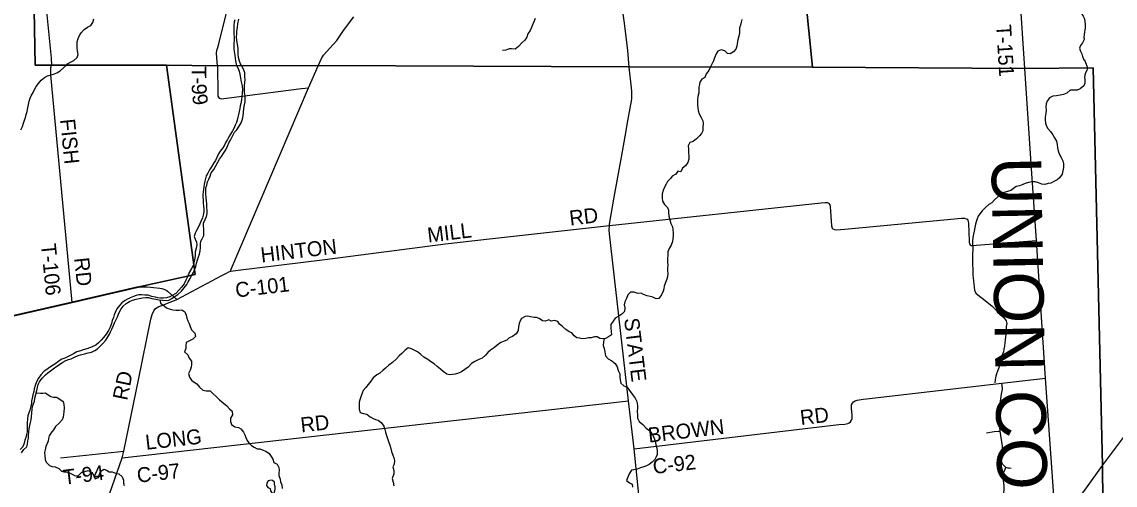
# Model space of a CAD drawing. Extents: x 114843 to 284848, y 317643 to 566895.
# Drawn here: x 136236 to 158202, y 481317 to 490618 of the extents above; entities that cross this region are included whole.
import ezdxf

# ---------------------------------------------------------------- set-up
doc = ezdxf.new("R2010")
doc.units = 0
for name, color, linetype in [('GM_X_County', 7, 'Continuous'), ('GM_X_County_Road', 7, 'Continuous'), ('GM_X_County_Road_Text', 7, 'Continuous'), ('GM_X_County_Text', 7, 'Continuous'), ('GM_X_Minor_Lake', 7, 'Continuous'), ('GM_X_Minor_River', 7, 'Continuous'), ('GM_X_Township', 7, 'Continuous'), ('GM_X_Township_Road', 7, 'Continuous'), ('GM_X_Township_Road_Text', 7, 'Continuous'), ('GM_X_US_Route', 7, 'Continuous')]:
    doc.layers.add(name, color=color, linetype=linetype)

msp = doc.modelspace()

# ---------------------------------------------------------------- linework, layer by layer
at = {"layer": 'GM_X_County'}
for points in [[(136297, 532875), (136236, 529293), (136242, 527957), (136280, 524338), (136281, 522432), (136288, 520305), (136273, 520161), (136254, 519186), (136279, 515744), (136319, 503545), (136432, 496959), (136461, 491962), (136500, 489751), (136828, 489751), (139139, 489746), (140166, 489732), (142185, 489740), (148438, 489714), (152124, 489710), (156387, 489683), (157758, 489695), (157950, 481710), (157971, 479550)], [(157971, 479550), (157950, 481710), (157758, 489695), (156387, 489683), (152124, 489710), (148438, 489714), (142185, 489740), (140166, 489732), (139139, 489746), (136828, 489751), (136500, 489751), (136461, 491962), (136432, 496959), (136319, 503545), (136279, 515744), (136254, 519186), (136273, 520161), (136288, 520305), (136281, 522432), (136280, 524338), (136242, 527957), (136236, 529293), (136297, 532875)]]:
    msp.add_lwpolyline(points, dxfattribs=at)
at = {"layer": 'GM_X_County_Road'}
for points in [[(148439, 489711), (148412, 490042), (148342, 490594), (148239, 491343), (148173, 491918), (148131, 492291), (148079, 492753)], [(142186, 489737), (142253, 489882), (142294, 489951), (142427, 490092), (142567, 490242), (142701, 490447), (142904, 490720)], [(140437, 485610), (140436, 485633), (140439, 485655), (141995, 489292), (142186, 489737)], [(148900, 478489), (148535, 482046), (148425, 483006), (148043, 486359), (148038, 486436), (148040, 486532), (148040, 486558), (148138, 487100), (148283, 487904), (148357, 488317), (148414, 488634), (148473, 488962), (148483, 489020), (148491, 489089), (148492, 489143), (148490, 489217), (148483, 489292), (148439, 489711)], [(157019, 480444), (156805, 483461), (156622, 486225), (156527, 487571), (156388, 489680)], [(148040, 486532), (152293, 486983), (152376, 486993), (152414, 486990), (152437, 486982), (152452, 486968), (152468, 486943), (152476, 486909), (152506, 486521), (152517, 486476), (152532, 486460), (152563, 486446), (152599, 486442), (152774, 486459), (155116, 486676), (155175, 486677), (155206, 486666), (155227, 486654), (155240, 486635), (155247, 486609), (155253, 486568), (155267, 486221), (155270, 486185), (155276, 486160), (155290, 486142), (155308, 486131), (155350, 486127), (155413, 486132), (156622, 486225)], [(140437, 485610), (140529, 485625), (142323, 485850), (144748, 486160), (145630, 486264), (148040, 486532)], [(139347, 485047), (140256, 485528), (140345, 485573), (140394, 485596), (140437, 485610)], [(131246, 482994), (131261, 482995), (132330, 483029), (132478, 483051), (132607, 483105), (132871, 483282), (134160, 484229), (134203, 484261), (134300, 484311), (134958, 484462), (137249, 484985), (138544, 485286), (138614, 485298)], [(138614, 485298), (138619, 485299), (138754, 485295), (138829, 485290), (138882, 485285)], [(138882, 485285), (139005, 485272), (139048, 485264), (139091, 485251), (139133, 485231), (139162, 485211), (139347, 485047)], [(138251, 481867), (138282, 482000), (138581, 483430), (138827, 484649), (138853, 484744), (138885, 484817), (138922, 484861), (138989, 484902), (139069, 484932), (139194, 484981), (139303, 485025), (139347, 485047)], [(148535, 482046), (152649, 482531), (152774, 482544), (152831, 482557), (152857, 482569), (152883, 482590), (152904, 482622), (152916, 482652), (152920, 482684), (152918, 482723), (152902, 482864), (152902, 482902), (152908, 482930), (152923, 482961), (152948, 482989), (152976, 483009), (153018, 483025), (153057, 483032), (153141, 483043), (153204, 483050), (155927, 483362), (156805, 483461)], [(138251, 481867), (143300, 482431), (148425, 483006)], [(137020, 478113), (137012, 478192), (137011, 478239), (137016, 478280), (137022, 478324), (137037, 478384), (137444, 479541), (137858, 480733), (138251, 481867)]]:
    msp.add_lwpolyline(points, dxfattribs=at)
at = {"layer": 'GM_X_Minor_Lake'}
for points in [[(141201, 481405), (141187, 481401), (141155, 481358), (141149, 481312), (141177, 481266), (141222, 481248), (141230, 481200), (141256, 481160), (141304, 481149)], [(141304, 481149), (141328, 481235), (141324, 481283), (141315, 481329), (141311, 481373), (141273, 481407), (141233, 481415), (141201, 481405)]]:
    msp.add_lwpolyline(points, dxfattribs=at)
at = {"layer": 'GM_X_Minor_River'}
msp.add_line((140546, 489742), (140648, 489742), dxfattribs=at)
for points in [[(157363, 491051), (157377, 491017), (157391, 490963), (157452, 490905), (157502, 490839), (157528, 490785), (157557, 490735), (157585, 490681), (157595, 490621), (157599, 490571), (157600, 490499), (157580, 490362), (157570, 490312), (157579, 490262), (157549, 490200), (157505, 490144), (157485, 490093), (157501, 490043), (157530, 489973), (157548, 489923), (157564, 489871), (157599, 489821), (157649, 489694)], [(137134, 489749), (137154, 489774), (137210, 489812), (137282, 489840), (137344, 489905), (137364, 489961), (137351, 490033), (137345, 490091), (137345, 490151), (137349, 490214), (137364, 490284), (137392, 490346), (137426, 490396), (137486, 490463), (137558, 490513), (137620, 490546), (137660, 490608), (137681, 490676)], [(140512, 490662), (140504, 490612), (140498, 490554), (140493, 490494), (140493, 490438), (140497, 490387), (140501, 490303), (140500, 490251), (140492, 490185), (140496, 490133), (140498, 490077), (140503, 490025), (140515, 489944), (140521, 489892), (140526, 489836), (140542, 489768), (140546, 489742)], [(140648, 489742), (140630, 489773), (140606, 489827), (140589, 489905), (140581, 489969), (140581, 490029), (140583, 490089), (140568, 490161), (140552, 490251), (140551, 490318), (140553, 490368), (140555, 490424), (140567, 490512), (140578, 490580), (140594, 490673)], [(146551, 490688), (146520, 490616), (146498, 490558), (146474, 490507), (146446, 490443), (146401, 490375), (146381, 490309), (146343, 490252), (146283, 490194), (146215, 490123), (146145, 490069), (146077, 490077), (146025, 490074), (145961, 490050), (145893, 490042)], [(150701, 490665), (150685, 490610), (150675, 490550), (150657, 490500), (150652, 490450), (150656, 490398), (150642, 490334), (150618, 490255), (150611, 490183), (150603, 490129), (150581, 490073), (150537, 490014), (150467, 489974), (150413, 489982), (150359, 490034), (150289, 490055), (150220, 490029), (150185, 489979), (150149, 489898), (150129, 489834), (150075, 489715)], [(136213, 488449), (136247, 488515), (136267, 488584), (136292, 488642), (136306, 488696), (136322, 488756), (136344, 488819), (136359, 488891), (136371, 488959), (136385, 489025), (136402, 489084), (136426, 489136), (136460, 489198), (136491, 489257), (136523, 489321), (136567, 489383), (136627, 489444), (136689, 489500), (136754, 489533), (136805, 489547), (136869, 489567), (136937, 489596), (137004, 489634), (137074, 489697), (137134, 489749)], [(140546, 489742), (140577, 489692), (140601, 489628), (140616, 489566), (140628, 489492), (140637, 489442), (140647, 489386), (140665, 489333), (140666, 489259), (140662, 489185), (140647, 489053), (140633, 488980), (140619, 488930), (140613, 488878), (140602, 488816), (140592, 488758), (140574, 488705), (140561, 488647), (140547, 488597), (140525, 488547), (140493, 488478), (140470, 488428), (140428, 488360), (140394, 488307), (140370, 488257), (140337, 488201), (140307, 488141), (140271, 488088), (140223, 488020), (140188, 487969), (140152, 487893), (140126, 487837), (140090, 487786), (140047, 487710), (140003, 487646), (139973, 487583), (139941, 487525), (139926, 487471), (139912, 487419), (139900, 487362), (139893, 487308), (139877, 487204), (139873, 487152), (139874, 487098), (139876, 487047), (139882, 486979), (139887, 486927), (139891, 486865), (139891, 486807)], [(139957, 486837), (139955, 486890), (139952, 486962), (139946, 487028), (139940, 487088), (139933, 487162), (139929, 487212), (139935, 487284), (139950, 487339), (139968, 487409), (139994, 487459), (140018, 487517), (140041, 487584), (140091, 487656), (140133, 487725), (140176, 487803), (140210, 487863), (140246, 487918), (140278, 487968), (140331, 488048), (140375, 488133), (140397, 488187), (140427, 488245), (140452, 488298), (140480, 488350), (140510, 488400), (140552, 488451), (140605, 488521), (140643, 488590), (140669, 488666), (140682, 488734), (140686, 488806), (140696, 488879), (140709, 488951), (140721, 489015), (140725, 489065), (140722, 489133), (140712, 489197), (140710, 489274), (140709, 489334), (140717, 489398), (140721, 489464), (140718, 489514), (140714, 489594), (140689, 489668), (140648, 489742)], [(150075, 489715), (150039, 489644), (149986, 489573), (149958, 489499), (149896, 489467), (149858, 489410), (149849, 489360), (149839, 489306), (149839, 489246), (149837, 489192), (149816, 489117), (149810, 489055), (149808, 488999), (149811, 488949), (149815, 488889), (149825, 488835), (149844, 488769), (149884, 488701), (149917, 488633), (149923, 488575), (149919, 488504), (149920, 488432), (149890, 488378), (149850, 488328), (149788, 488269), (149722, 488217), (149660, 488194), (149625, 488130), (149627, 488062), (149629, 487995), (149638, 487913), (149638, 487863), (149619, 487795), (149571, 487726), (149511, 487680), (149479, 487608), (149415, 487623), (149373, 487563), (149303, 487520), (149266, 487470), (149208, 487412), (149182, 487357), (149144, 487289), (149121, 487235), (149099, 487162), (149099, 487086), (149106, 487016), (149148, 486948), (149207, 486888), (149229, 486838), (149229, 486788), (149234, 486720), (149254, 486642), (149274, 486570), (149307, 486502), (149317, 486450), (149320, 486380), (149320, 486322), (149318, 486263), (149308, 486205), (149281, 486135), (149241, 486065), (149215, 486000), (149212, 485934), (149208, 485866), (149208, 485792), (149215, 485730), (149211, 485679), (149211, 485621), (149216, 485565), (149210, 485501), (149192, 485449), (149167, 485384), (149139, 485314), (149137, 485260), (149123, 485208), (149090, 485135), (149032, 485065), (148982, 485059), (148910, 485092), (148859, 485104), (148801, 485118), (148727, 485147), (148677, 485173), (148609, 485167), (148536, 485190), (148464, 485194), (148408, 485138), (148385, 485067), (148351, 484997), (148337, 484939), (148350, 484875), (148342, 484806), (148292, 484746), (148228, 484706), (148157, 484667), (148117, 484609), (148071, 484540), (148071, 484468), (148074, 484398), (148084, 484332)], [(157649, 489694), (157635, 489642), (157601, 489578), (157589, 489510), (157591, 489460), (157596, 489390), (157572, 489333), (157500, 489271), (157440, 489248), (157368, 489244), (157298, 489246), (157230, 489185), (157166, 489161), (157096, 489144), (157022, 489134), (156950, 489125), (156886, 489091), (156836, 489024), (156819, 488970), (156811, 488912), (156813, 488844), (156808, 488782), (156798, 488705), (156794, 488651), (156803, 488585), (156825, 488527), (156849, 488477), (156900, 488415), (156950, 488347), (156983, 488289), (157023, 488221), (157037, 488153), (157042, 488087), (157054, 488027), (157078, 487971), (157117, 487897), (157153, 487827), (157164, 487769), (157166, 487695), (157148, 487625), (157135, 487560), (157087, 487488), (157037, 487448), (156981, 487417), (156907, 487381), (156853, 487370), (156789, 487350), (156731, 487360), (156661, 487387), (156593, 487405), (156529, 487403), (156464, 487396), (156394, 487370), (156344, 487351), (156282, 487329), (156214, 487311), (156163, 487272), (156103, 487234), (156041, 487209), (155969, 487191), (155893, 487144), (155843, 487106), (155777, 487043), (155725, 486987), (155661, 486952), (155600, 486894), (155530, 486825), (155480, 486765), (155450, 486715), (155429, 486660), (155413, 486606), (155397, 486556), (155381, 486488), (155370, 486419), (155358, 486355), (155346, 486289), (155335, 486217), (155335, 486161), (155341, 486100), (155344, 486038), (155336, 485970), (155334, 485918), (155333, 485852), (155335, 485802), (155339, 485740), (155344, 485661), (155340, 485593), (155344, 485535), (155351, 485477), (155357, 485411), (155363, 485355), (155368, 485293), (155376, 485232), (155401, 485168), (155477, 485109), (155527, 485073), (155592, 485023), (155664, 484966), (155724, 484918), (155795, 484844), (155839, 484790)], [(139891, 486807), (139878, 486735), (139864, 486681), (139834, 486612), (139810, 486562), (139779, 486490), (139745, 486431), (139715, 486377), (139700, 486307), (139716, 486253), (139744, 486197), (139753, 486143), (139741, 486072), (139717, 485998), (139716, 485936), (139712, 485874), (139700, 485805), (139675, 485727), (139641, 485663), (139599, 485588), (139568, 485510), (139530, 485434), (139496, 485361), (139446, 485293), (139387, 485228), (139327, 485166), (139259, 485121), (139209, 485097), (139139, 485077), (139085, 485072), (139023, 485068), (138971, 485080), (138919, 485089), (138846, 485107), (138774, 485131), (138704, 485134), (138640, 485140), (138586, 485140), (138532, 485125), (138480, 485105), (138412, 485079), (138360, 485052), (138310, 485026), (138244, 484975), (138196, 484921), (138146, 484853), (138113, 484786), (138093, 484734), (138075, 484680), (138053, 484620), (138034, 484563), (138010, 484491), (137980, 484423), (137933, 484346), (137875, 484278), (137829, 484225), (137775, 484171), (137721, 484128), (137649, 484096), (137597, 484072), (137543, 484053), (137465, 484033), (137415, 484013), (137341, 483990), (137275, 483956), (137219, 483923), (137152, 483891), (137098, 483868), (137038, 483844), (136986, 483814), (136916, 483761), (136864, 483727), (136790, 483678), (136738, 483638), (136684, 483602), (136618, 483531), (136567, 483465), (136529, 483394), (136501, 483320), (136484, 483252), (136474, 483199), (136458, 483127), (136445, 483065), (136433, 483001), (136429, 482951), (136419, 482900), (136394, 482820), (136374, 482768), (136358, 482708), (136351, 482645), (136345, 482567), (136343, 482507), (136342, 482455), (136340, 482385), (136328, 482332), (136313, 482270), (136297, 482220), (136285, 482160), (136253, 482089), (136202, 482031)], [(136228, 481963), (136276, 482031), (136334, 482086), (136351, 482136), (136355, 482208), (136367, 482261), (136372, 482313), (136376, 482379), (136382, 482445), (136397, 482515), (136411, 482576), (136421, 482628), (136429, 482690), (136434, 482766), (136446, 482840), (136451, 482895), (136467, 482949), (136487, 483003), (136499, 483065), (136536, 483218), (136552, 483278), (136563, 483334), (136593, 483393), (136647, 483465), (136709, 483528), (136758, 483570), (136812, 483614), (136868, 483653), (136940, 483707), (136990, 483740), (137060, 483788), (137120, 483816), (137172, 483837), (137224, 483853), (137296, 483884), (137364, 483918), (137414, 483934), (137494, 483955), (137566, 483971), (137634, 483988), (137704, 484018), (137754, 484050), (137802, 484103), (137863, 484157), (137921, 484224), (137955, 484278), (137997, 484347), (138018, 484397), (138042, 484449), (138070, 484509), (138094, 484576), (138121, 484632), (138157, 484696), (138185, 484769), (138227, 484841), (138274, 484909), (138334, 484964), (138402, 485006), (138460, 485031), (138534, 485053), (138592, 485066), (138662, 485080), (138728, 485086), (138780, 485081), (138849, 485067), (138925, 485049), (138997, 485038), (139065, 485028), (139137, 485022), (139187, 485031), (139249, 485065), (139299, 485095), (139373, 485142), (139443, 485209), (139495, 485275), (139548, 485345), (139578, 485398), (139618, 485464), (139646, 485520), (139685, 485589), (139711, 485651), (139731, 485703), (139748, 485776), (139762, 485838), (139784, 485898), (139802, 485952), (139817, 486019), (139827, 486087), (139825, 486161), (139834, 486213), (139860, 486263), (139890, 486332), (139895, 486406), (139893, 486456), (139885, 486526), (139884, 486576), (139920, 486649), (139948, 486713), (139960, 486769), (139957, 486837)], [(139009, 485036), (139021, 484968), (139092, 484914), (139142, 484878), (139216, 484848), (139267, 484839), (139337, 484829), (139395, 484831), (139447, 484836), (139513, 484798), (139536, 484728), (139548, 484666), (139572, 484616), (139597, 484560), (139617, 484504), (139647, 484438), (139714, 484366), (139728, 484302), (139670, 484249), (139601, 484215), (139539, 484181), (139531, 484114), (139529, 484062), (139504, 483990), (139572, 483932), (139596, 483868), (139641, 483804), (139643, 483738), (139639, 483688), (139616, 483622), (139582, 483555), (139604, 483485), (139647, 483421), (139697, 483385), (139749, 483352), (139802, 483282), (139874, 483226), (139941, 483210), (140019, 483207), (140071, 483157), (140148, 483089), (140210, 483031), (140281, 482966), (140351, 482906), (140409, 482846), (140460, 482802), (140466, 482726), (140426, 482660), (140425, 482593), (140451, 482531), (140518, 482490), (140588, 482474), (140638, 482444), (140686, 482378), (140713, 482324), (140735, 482274), (140763, 482216), (140794, 482164), (140850, 482111), (140902, 482077), (140965, 482045), (141015, 482047), (141065, 482026), (141135, 481996), (141202, 481952), (141244, 481892), (141281, 481838), (141297, 481774), (141367, 481740), (141396, 481672), (141408, 481614), (141396, 481564), (141397, 481508), (141423, 481436), (141431, 481386), (141456, 481322), (141466, 481252)], [(155839, 484790), (155890, 484744), (155964, 484679), (156011, 484613), (156025, 484559), (156015, 484502), (156012, 484436), (156012, 484360), (156002, 484298), (155991, 484230), (155987, 484175), (155979, 484105), (155966, 484045), (155956, 483995), (155940, 483945), (155922, 483870), (155901, 483812), (155883, 483742), (155865, 483673), (155836, 483603), (155820, 483553), (155806, 483503), (155792, 483440), (155785, 483372)], [(148084, 484332), (148024, 484291), (147960, 484261), (147910, 484257), (147846, 484260), (147792, 484294), (147738, 484292), (147672, 484277), (147622, 484273), (147566, 484261), (147494, 484252), (147437, 484266), (147387, 484276), (147331, 484314), (147284, 484373), (147232, 484395), (147164, 484443), (147097, 484503), (147041, 484548), (147005, 484602), (146940, 484620), (146874, 484610), (146824, 484633), (146756, 484611), (146694, 484613), (146630, 484664), (146577, 484680), (146527, 484680), (146457, 484696), (146401, 484707), (146345, 484701), (146277, 484665), (146245, 484614), (146225, 484562), (146216, 484492), (146208, 484424), (146168, 484355), (146095, 484303), (146029, 484274), (145979, 484230), (145929, 484209), (145857, 484179), (145787, 484125), (145731, 484080), (145655, 484024), (145597, 483981), (145550, 483929), (145486, 483866), (145418, 483836), (145338, 483799), (145272, 483757), (145202, 483688), (145134, 483640), (145066, 483589), (145012, 483565), (144942, 483546), (144890, 483536), (144832, 483532), (144774, 483544), (144698, 483599), (144647, 483643), (144577, 483699), (144519, 483751), (144448, 483802), (144392, 483836), (144315, 483886), (144251, 483942), (144187, 483993), (144116, 484029), (144066, 484055), (143998, 484073), (143930, 484022), (143870, 483962), (143818, 483915), (143763, 483851), (143683, 483778), (143611, 483726), (143543, 483663), (143491, 483615), (143431, 483562), (143371, 483530), (143292, 483469), (143250, 483405), (143196, 483334), (143150, 483278), (143095, 483217), (143071, 483165), (143047, 483089), (143025, 483031), (143014, 482980), (143010, 482908), (143010, 482844), (143035, 482774), (143099, 482752), (143165, 482743), (143234, 482689), (143294, 482653), (143344, 482635), (143394, 482620), (143457, 482574), (143507, 482502)], [(147933, 484259), (147925, 484191), (147917, 484120), (147937, 484058), (147952, 483990), (147964, 483912), (148017, 483850), (148089, 483809), (148157, 483757), (148194, 483689), (148220, 483619), (148247, 483553), (148253, 483491), (148255, 483431), (148270, 483367), (148332, 483311), (148396, 483283), (148445, 483215), (148495, 483143), (148560, 483061), (148590, 482993), (148603, 482915), (148603, 482861), (148599, 482793), (148602, 482725), (148606, 482659), (148642, 482593), (148713, 482535), (148779, 482461), (148854, 482408), (148890, 482352), (148927, 482294), (148947, 482240), (148967, 482174), (148976, 482124), (148994, 482056), (149000, 482001), (149003, 481935), (148981, 481883), (148953, 481831), (148903, 481780), (148839, 481730), (148785, 481706), (148735, 481685), (148665, 481667), (148597, 481640), (148533, 481622), (148483, 481614), (148438, 481541), (148408, 481475), (148386, 481407), (148443, 481365), (148499, 481335), (148503, 481275)], [(136524, 483168), (136608, 483164), (136658, 483162), (136709, 483171), (136767, 483133), (136819, 483095), (136871, 483085), (136929, 483082), (137002, 483046), (137064, 482996), (137082, 482938), (137087, 482872), (137079, 482790), (137072, 482732), (137066, 482679), (137048, 482629), (136984, 482559), (136915, 482492), (136871, 482430), (136819, 482363), (136787, 482305), (136770, 482255), (136762, 482201), (136718, 482090), (136703, 482028), (136691, 481970), (136695, 481905), (136704, 481833), (136724, 481775), (136790, 481711), (136843, 481690), (136907, 481684), (136977, 481648), (137030, 481598), (137080, 481587), (137130, 481585), (137190, 481567), (137246, 481536), (137307, 481502), (137373, 481512), (137440, 481577), (137501, 481593), (137569, 481609), (137639, 481568), (137673, 481518), (137712, 481446), (137774, 481470), (137793, 481536), (137819, 481591), (137883, 481635), (137937, 481615), (137988, 481582), (138052, 481582), (138120, 481554), (138186, 481541), (138249, 481483), (138277, 481419), (138281, 481359), (138290, 481307)], [(143507, 482502), (143532, 482436), (143542, 482380), (143556, 482330), (143579, 482256), (143603, 482194), (143632, 482122), (143646, 482050), (143660, 481994), (143691, 481920), (143711, 481868), (143725, 481810), (143716, 481741), (143690, 481681), (143708, 481613), (143711, 481541), (143679, 481450), (143694, 481378), (143710, 481306)]]:
    msp.add_lwpolyline(points, dxfattribs=at)
at = {"layer": 'GM_X_Township'}
for points in [[(135818, 515702), (136279, 515744), (136319, 503545), (136432, 496959), (136461, 491962), (136500, 489751), (136828, 489751), (139139, 489746), (139717, 485546), (138618, 485302), (138543, 485289), (137248, 484988), (134957, 484465)], [(159278, 493746), (156732, 493437), (156720, 493535), (154259, 493249), (151794, 492989), (151977, 491173), (152124, 489710), (148438, 489714), (142185, 489740), (140166, 489732), (139139, 489746), (136828, 489751), (136500, 489751), (136461, 491962), (136432, 496959), (136319, 503545), (136279, 515744)], [(157971, 479550), (157950, 481710), (157758, 489695), (156387, 489683), (152124, 489710), (151977, 491173), (151794, 492989), (154259, 493249), (156720, 493535), (156732, 493437), (159278, 493746)], [(131667, 479291), (131260, 482998), (132329, 483032), (132477, 483054), (132606, 483108), (132870, 483285), (134158, 484232), (134202, 484264), (134298, 484314), (134957, 484465), (137248, 484988), (138543, 485289), (138618, 485302), (139717, 485546), (139139, 489746), (140166, 489732), (142185, 489740), (148438, 489714), (152124, 489710), (156387, 489683), (157758, 489695), (157950, 481710), (157971, 479550)]]:
    msp.add_lwpolyline(points, dxfattribs=at)
at = {"layer": 'GM_X_Township_Road'}
msp.add_line((137009, 481868), (138282, 482000), dxfattribs=at)
for points in [[(140167, 489729), (140149, 489991), (140155, 490052), (140171, 490102), (140196, 490180), (140334, 490744), (140348, 490801), (140387, 490955), (140409, 491042), (140459, 491248), (140481, 491338), (140526, 491544), (140547, 491637), (140663, 491745), (140732, 491808), (140781, 491901), (140831, 491993), (141082, 492517), (141105, 492565), (141238, 492852), (141281, 492943)], [(136620, 491973), (136824, 489891), (136830, 489748)], [(156388, 489680), (156290, 491204), (156291, 491217), (156294, 491230), (156298, 491243), (156302, 491252), (156315, 491276)], [(137249, 484985), (136817, 489552), (136817, 489618), (136817, 489654), (136821, 489704), (136830, 489748)], [(140167, 489729), (140172, 489179), (140176, 489124), (140198, 489088), (140239, 489072), (140346, 489085), (141853, 489277), (141995, 489292)], [(156114, 481654), (156075, 481656), (156050, 481657), (156009, 481668), (155974, 481701), (155946, 481731), (155931, 481760), (155917, 481793), (155911, 481832), (155913, 481872), (155918, 481921), (155931, 482002), (155939, 482047), (155936, 482101), (155894, 482402), (155888, 482475), (155885, 482537), (155897, 482886), (155899, 483005), (155922, 483141), (155937, 483241), (155932, 483320), (155927, 483362)], [(155620, 482370), (155771, 482391), (155856, 482400), (155894, 482402)], [(155912, 481012), (155943, 481094), (155967, 481168), (155975, 481218), (155970, 481300), (155952, 481472), (155951, 481516), (155961, 481564), (155978, 481604), (156009, 481668)]]:
    msp.add_lwpolyline(points, dxfattribs=at)
at = {"layer": 'GM_X_US_Route'}
for points in [[(157951, 481708), (158690, 482701), (159511, 483795), (160265, 484815), (160887, 485651), (161079, 485909), (161258, 486142), (161369, 486287), (161474, 486424), (161696, 486682), (162016, 487018), (162265, 487252), (162389, 487361), (162509, 487462)], [(156224, 479373), (156730, 480057), (157019, 480444), (157323, 480860), (157592, 481218), (157951, 481708)]]:
    msp.add_lwpolyline(points, dxfattribs=at)

# ---------------------------------------------------------------- texts
at = {"layer": 'GM_X_County_Road_Text'}
for s, rotation, p in [('RD', 6.8616, (147254, 486527)), ('MILL', 6.907, (144401, 486185)), ('HINTON', 6.712, (141051, 485787)), ('C-101', 6.7514, (140542, 485082)), ('STATE', 276.8497, (148335, 484658)), ('RD', 78.4198, (138351, 483004)), ('RD', 6.8618, (151890, 482521)), ('RD', 6.3181, (141851, 482374)), ('BROWN', 6.7113, (148835, 482169)), ('LONG', 6.3691, (138734, 482026)), ('C-92', 6.5997, (148930, 481539)), ('C-97', 6.5638, (138565, 481363))]:
    msp.add_text(s, height=300, rotation=rotation, dxfattribs=at).set_placement(p)
at = {"layer": 'GM_X_County_Text'}
msp.add_text('UNION COUNTY', height=999.99, rotation=271.086, dxfattribs=at).set_placement((155714, 487900))
at = {"layer": 'GM_X_Township_Road_Text'}
for s, rotation, p in [('T-151', 273.4985, (155811, 490556)), ('T', 270.4286, (139644, 489726)), ('-', 270.5661, (139646, 489500)), ('9', 271.2164, (139647, 489374)), ('9', 278.3304, (139654, 489148)), ('FISH', 275.806, (137003, 488657)), ('T-106', 275.7587, (136618, 486153)), ('RD', 275.8761, (137287, 485874)), ('T-94', 7.1839, (137083, 481323))]:
    msp.add_text(s, height=300, rotation=rotation, dxfattribs=at).set_placement(p)

doc.saveas('drawing.dxf')
